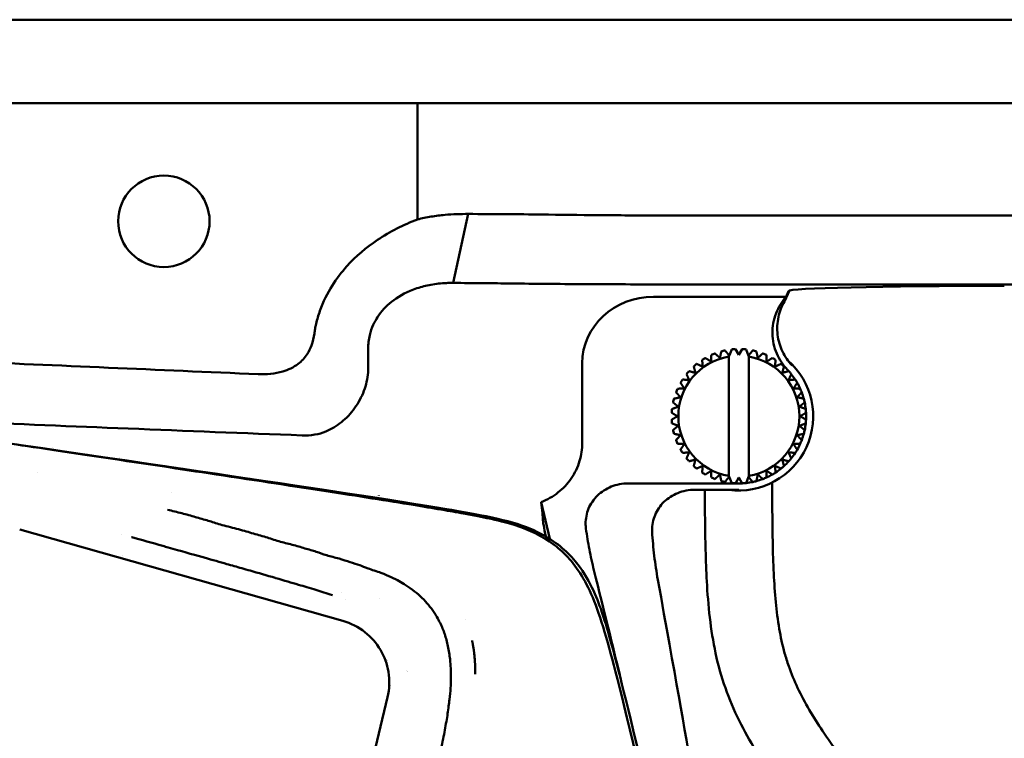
# Model space of a CAD drawing. Header units: millimetres. Extents: x 0 to 4878, y -120 to 1682.
# Tile 257 of 638: x 1406 to 1479, y 1392 to 1446. Entities that reach past the tile are written whole.
import ezdxf

# ---------------------------------------------------------------- set-up
doc = ezdxf.new("R2010")
doc.units = ezdxf.units.MM
doc.header["$LTSCALE"] = 2
doc.layers.add('Sichtbar (ISO)', color=7, linetype='Continuous', lineweight=50)

msp = doc.modelspace()

# ---------------------------------------------------------------- linework, layer by layer
at = {"layer": 'Sichtbar (ISO)'}
for p, q in [((1284.487, 1445.5136), (1519.487, 1445.5136)), ((1368.1354, 1439.3136), (1435.8386, 1439.3136)), ((1435.8386, 1439.3136), (1437.893, 1439.3136)), ((1435.8386, 1430.6547), (1435.8386, 1439.3136)), ((1437.893, 1439.3136), (1445.0738, 1439.3136)), ((1453.7916, 1439.3136), (1445.0738, 1439.3136)), ((1499.0942, 1439.3136), (1453.7916, 1439.3136)), ((1438.5002, 1425.9284), (1439.6165, 1431.0595)), ((1576.987, 1430.9538), (1453.7916, 1430.9538)), ((1539.9551, 1425.823), (1453.7916, 1425.823)), ((1463.5116, 1425.368), (1463.124, 1424.5529)), ((1463.2569, 1424.9064), (1463.4151, 1425.3274)), ((1453.3925, 1424.9064), (1463.2568, 1424.9064)), ((1432.1789, 1421.0433), (1432.1789, 1419.5404)), ((1459.0236, 1420.5182), (1459.2028, 1420.985)), ((1459.2028, 1420.985), (1459.2027, 1420.985)), ((1459.487, 1421.0074), (1459.737, 1420.5743)), ((1459.737, 1420.5743), (1459.987, 1421.0074)), ((1459.987, 1421.0074), (1459.987, 1421.0074)), ((1460.2713, 1420.985), (1460.4505, 1420.5182)), ((1460.7652, 1420.9068), (1460.7651, 1420.9068)), ((1457.0041, 1420.2006), (1457.004, 1420.2006)), ((1457.6927, 1420.5766), (1457.6926, 1420.5766)), ((1458.4317, 1420.8402), (1458.4316, 1420.8402)), ((1458.9871, 1420.5633), (1459.0236, 1420.5182)), ((1458.9871, 1411.5765), (1458.9871, 1420.4507)), ((1460.4505, 1420.5182), (1460.487, 1420.5633)), ((1460.487, 1420.5633), (1460.487, 1411.4639)), ((1460.487, 1420.5633), (1460.4871, 1420.5633)), ((1460.4871, 1411.5765), (1460.4871, 1420.4507)), ((1461.518, 1420.6857), (1461.5179, 1420.6857)), ((1462.2269, 1420.3496), (1462.2269, 1420.3496)), ((1448.0908, 1414.0252), (1448.0908, 1419.9513)), ((1456.3827, 1419.7215), (1456.3827, 1419.7215)), ((1462.8746, 1419.9067), (1462.8745, 1419.9067)), ((1455.844, 1419.1511), (1455.8439, 1419.1511)), ((1463.4449, 1419.3679), (1463.4449, 1419.3679)), ((1463.924, 1418.7466), (1463.924, 1418.7466)), ((1455.4011, 1418.5035), (1455.401, 1418.5035)), ((1454.9104, 1417.319), (1454.9105, 1417.319)), ((1455.065, 1417.7945), (1455.0649, 1417.7945)), ((1455.3995, 1417.423), (1455.3995, 1417.423)), ((1454.7656, 1416.5479), (1454.7657, 1416.5479)), ((1454.8439, 1417.0417), (1454.8438, 1417.0417)), ((1455.2324, 1416.7271), (1455.2325, 1416.7271)), ((1454.7433, 1416.2636), (1454.7432, 1416.2636)), ((1454.7432, 1415.7636), (1454.7433, 1415.7636)), ((1455.1763, 1416.0136), (1455.1763, 1416.0136)), ((1454.7657, 1415.4793), (1454.7656, 1415.4793)), ((1455.2324, 1415.3002), (1455.2325, 1415.3002)), ((1454.8438, 1414.9855), (1454.8439, 1414.9855)), ((1454.9105, 1414.7082), (1454.9104, 1414.7082)), ((1455.3995, 1414.6043), (1455.3995, 1414.6043)), ((1408.712, 1413.7008), (1408.712, 1413.7015)), ((1455.0649, 1414.2327), (1455.065, 1414.2327)), ((1413.712, 1412.9659), (1413.712, 1412.9647)), ((1455.401, 1413.5237), (1455.4011, 1413.5237)), ((1455.8439, 1412.8761), (1455.844, 1412.8761)), ((1456.3827, 1412.3057), (1456.3827, 1412.3057)), ((1462.8745, 1412.1205), (1462.8746, 1412.1205)), ((1463.4449, 1412.6593), (1463.4449, 1412.6593)), ((1407.5951, 1411.8004), (1407.5951, 1411.8004)), ((1457.004, 1411.8266), (1457.0041, 1411.8266)), ((1457.6926, 1411.4507), (1457.6927, 1411.4506)), ((1459.0236, 1411.509), (1458.9871, 1411.4639)), ((1459.2028, 1411.0422), (1459.0236, 1411.509)), ((1459.737, 1411.4529), (1459.487, 1411.0199)), ((1459.987, 1411.0199), (1459.737, 1411.4529)), ((1460.4505, 1411.509), (1460.2713, 1411.0422)), ((1460.487, 1411.4639), (1460.4505, 1411.509)), ((1460.487, 1411.4639), (1460.4871, 1411.4639)), ((1462.2269, 1411.6776), (1462.2269, 1411.6776)), ((1459.737, 1411.0136), (1451.4927, 1411.0136)), ((1458.4316, 1411.187), (1458.4317, 1411.187)), ((1459.2027, 1411.0422), (1459.2028, 1411.0422)), ((1459.987, 1411.0199), (1459.987, 1411.0199)), ((1460.7651, 1411.1205), (1460.7652, 1411.1204)), ((1461.5179, 1411.3415), (1461.518, 1411.3415)), ((1462.212, 1411.0753), (1462.212, 1410.4448)), ((1417.5359, 1410.3106), (1417.5359, 1410.3106)), ((1432.962, 1410.1284), (1432.962, 1410.1294)), ((1459.737, 1410.5422), (1456.4482, 1410.5422)), ((1457.212, 1410.4448), (1457.212, 1410.5422)), ((1437.962, 1409.3914), (1437.962, 1409.391)), ((1445.6765, 1406.8877), (1445.0372, 1409.6135)), ((1406.2689, 1407.5877), (1430.2871, 1400.7939)), ((1413.8677, 1407.2211), (1413.8677, 1407.2211)), ((1413.9294, 1405.6268), (1413.9302, 1405.6268)), ((1427.4531, 1403.3422), (1427.453, 1403.3422)), ((1430.1763, 1402.919), (1430.1762, 1402.919)), ((1430.473, 1402.3824), (1430.4732, 1402.3823)), ((1432.9853, 1402.4741), (1432.9853, 1402.4741)), ((1439.432, 1400.9019), (1439.4321, 1400.9018)), ((1433.6233, 1395.1143), (1422.1366, 1347.2675))]:
    msp.add_line(p, q, dxfattribs=at)
msp.add_circle((1416.987, 1430.5136), 3.4, dxfattribs=at)
for centre, radius, start, end in [((1459.737, 1416.0136), 5, 101.865977, 105.134014), ((1459.737, 1416.0136), 5, 92.865984, 96.134016), ((1459.737, 1416.0136), 5, 83.865984, 87.134016), ((1459.737, 1416.0136), 5, 74.865978, 78.134012), ((1459.7371, 1416.0136), 4.5, 99.594068, 260.405932), ((1459.737, 1416.0136), 5, 119.865978, 123.134014), ((1459.737, 1416.0136), 5, 110.865978, 114.134014), ((1459.737, 1416.0136), 5.5238, 262.102605, 48.778021), ((1459.7371, 1416.0136), 4.5, 279.594068, 80.405932), ((1459.737, 1416.0136), 5, 65.865978, 69.134014), ((1459.737, 1416.0136), 5, 56.865978, 60.134014), ((1459.737, 1416.0136), 5, 128.865978, 132.134014), ((1459.737, 1416.0136), 5, 47.865978, 51.134014), ((1459.737, 1416.0136), 5, 42.134033, 43.770263), ((1459.737, 1416.0136), 5, 146.865978, 150.134014), ((1459.737, 1416.0136), 5, 137.865978, 141.134014), ((1459.737, 1416.0136), 5, 38.865978, 42.134014), ((1459.737, 1416.0136), 5, 33.134031, 38.865258), ((1459.737, 1416.0136), 5, 29.865978, 33.134014), ((1459.737, 1416.0136), 5, 155.865978, 159.134014), ((1459.737, 1416.0136), 5, 24.134028, 29.865309), ((1459.737, 1416.0136), 5, 20.865978, 24.134014), ((1459.737, 1416.0136), 5, 164.865978, 168.134014), ((1459.737, 1416.0136), 5, 15.134129, 20.865377), ((1459.737, 1416.0136), 5, 11.865978, 15.134014), ((1459.737, 1416.0136), 5, 173.865978, 177.134014), ((1459.737, 1416.0136), 5, 6.134247, 11.86546), ((1459.737, 1416.0136), 5, 2.865978, 6.134014), ((1459.737, 1416.0136), 5, 182.865978, 186.134014), ((1459.737, 1416.0136), 5, 353.865978, 357.134014), ((1459.737, 1416.0136), 5, 357.13436, 2.865555), ((1459.737, 1416.0136), 5, 348.134464, 353.865661), ((1459.737, 1416.0136), 5, 191.865978, 195.134014), ((1459.737, 1416.0136), 5, 339.134557, 344.865775), ((1459.737, 1416.0136), 5, 344.865978, 348.134014), ((1459.737, 1416.0136), 5, 200.865978, 204.134014), ((1459.737, 1416.0136), 5, 330.134637, 335.865895), ((1459.737, 1416.0136), 5, 335.865978, 339.134014), ((1459.737, 1416.0136), 5, 209.865978, 213.134014), ((1459.737, 1416.0136), 5, 218.865978, 222.134014), ((1459.737, 1416.0136), 5, 317.865978, 321.134014), ((1459.737, 1416.0136), 5, 321.134702, 326.865974), ((1459.737, 1416.0136), 5, 326.865978, 330.134014), ((1459.737, 1416.0136), 5, 227.865978, 231.134014), ((1459.737, 1416.0136), 5, 303.134779, 308.86597), ((1459.737, 1416.0136), 5, 308.865978, 312.134014), ((1459.737, 1416.0136), 5, 312.13475, 317.865972), ((1459.737, 1416.0136), 5, 236.865978, 240.134014), ((1459.737, 1416.0136), 5, 245.865978, 249.134014), ((1459.737, 1416.0136), 5, 290.865978, 294.134014), ((1459.737, 1416.0136), 5, 294.13479, 299.865968), ((1459.737, 1416.0136), 5, 299.865978, 303.134014), ((1459.737, 1416.0136), 5, 254.865978, 258.134012), ((1459.737, 1416.0136), 5, 263.865984, 267.134016), ((1459.737, 1416.0136), 5, 270.000153, 272.865967), ((1459.737, 1416.0136), 5, 272.865984, 276.134016), ((1459.737, 1416.0136), 5, 276.134565, 281.865967), ((1459.737, 1416.0136), 5, 281.865977, 285.134014), ((1459.737, 1416.0136), 5, 285.134782, 290.865967), ((1436.987, 1393.5136), 5.5, 127.894871, 127.895506), ((1436.987, 1393.5136), 5.5, 55.629534, 55.636411), ((1436.987, 1393.5136), 4, 118.418757, 118.418952), ((1436.987, 1393.5136), 4, 141.645518, 141.64674), ((1436.987, 1393.5136), 1.5, 38.466185, 38.466925), ((1436.987, 1393.5136), 1.5, 302.72647, 302.729202)]:
    msp.add_arc(centre, radius, start, end, dxfattribs=at)
for centre, major_axis, ratio, start_param, end_param in [((1481.1156, 1425.2837), (17.7012, -0.0399), 0.0241342, 1.663836, 3.1325842), ((1453.4425, 1419.9047), (-5.3407, 0.3665), 0.9340048, 4.7857237, 6.3472063), ((1461.7517, 1422.1226), (-2.3496, -2.9004), 0.0003733, 5.145238, 5.2802775), ((1457.7223, 1409.9047), (-2.3497, -2.9004), 0.0003753, 2.003647, 2.1386864)]:
    msp.add_ellipse(centre, major_axis=major_axis, ratio=ratio, start_param=start_param, end_param=end_param, dxfattribs=at)
for points, knots in [([(1435.8386, 1430.6547), (1434.7984, 1430.256), (1433.7995, 1429.7487), (1432.04, 1428.5696), (1431.2675, 1427.9186), (1429.8461, 1426.3367), (1429.0758, 1425.2367), (1428.4783, 1423.5334), (1428.3845, 1423.209), (1428.3061, 1422.8816)], [-1.3827637, -1.3827637, -1.3827637, -1.3827637, -0.941236, -0.941236, -0.5413775, -0.5413775, -0.1009804, -0.1009804, 0, 0, 0, 0]), ([(1437.893, 1430.9953), (1437.5479, 1430.9636), (1437.2038, 1430.9195), (1436.5182, 1430.8062), (1436.1771, 1430.7369), (1435.8386, 1430.6547)], [-0.210299, -0.210299, -0.210299, -0.210299, -0.1052037, -0.1052037, -0.00000098, -0.00000098, -0.00000098, -0.00000098]), ([(1439.6165, 1431.0598), (1439.3312, 1431.0612), (1439.0449, 1431.0566), (1438.4699, 1431.0351), (1438.1817, 1431.0181), (1437.893, 1430.9953)], [-0.17559462, -0.17559462, -0.17559462, -0.17559462, -0.08788329, -0.08788329, -0.00002889, -0.00002889, -0.00002889, -0.00002889]), ([(1445.0738, 1431.0195), (1444.2048, 1431.0303), (1443.3122, 1431.0386), (1441.4886, 1431.0518), (1440.5591, 1431.0567), (1439.6165, 1431.0598)], [-0.57939503, -0.57939503, -0.57939503, -0.57939503, -0.28972812, -0.28972812, -0.00003861, -0.00003861, -0.00003861, -0.00003861]), ([(1453.7916, 1430.9531), (1452.2866, 1430.9533), (1450.7865, 1430.9572), (1447.8525, 1430.9793), (1446.4282, 1430.9975), (1445.0738, 1431.0195)], [0.00005633, 0.00005633, 0.00005633, 0.00005633, 0.45154555, 0.45154555, 0.90307955, 0.90307955, 0.90307955, 0.90307955]), ([(1432.291, 1422.0371), (1432.4294, 1422.6203), (1432.6667, 1423.066), (1433.1503, 1423.8162), (1433.5075, 1424.1989), (1434.344, 1424.8711), (1434.8883, 1425.1962), (1435.8884, 1425.5726), (1436.2272, 1425.6703), (1436.9415, 1425.8255), (1437.3189, 1425.8781), (1437.6931, 1425.906)], [0.0000157, 0.0000157, 0.0000157, 0.0000157, 0.1800857, 0.1800857, 0.4422013, 0.4422013, 0.726216, 0.726216, 0.867612, 0.867612, 1.0238036, 1.0238036, 1.0238036, 1.0238036]), ([(1437.6931, 1425.906), (1437.8303, 1425.9162), (1437.9663, 1425.9229), (1438.2353, 1425.93), (1438.3687, 1425.9305), (1438.5002, 1425.9284)], [0.000012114, 0.000012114, 0.000012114, 0.000012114, 0.046730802, 0.046730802, 0.09345144, 0.09345144, 0.09345144, 0.09345144]), ([(1438.5002, 1425.9284), (1439.2488, 1425.9239), (1439.9874, 1425.9184), (1441.4358, 1425.9052), (1442.1456, 1425.8975), (1442.8367, 1425.8888)], [0.00007442, 0.00007442, 0.00007442, 0.00007442, 0.23013763, 0.23013763, 0.46023462, 0.46023462, 0.46023462, 0.46023462]), ([(1442.8367, 1425.8888), (1444.537, 1425.8672), (1446.331, 1425.8508), (1450.0136, 1425.8286), (1451.9024, 1425.823), (1453.7916, 1425.823)], [0.0000931, 0.0000931, 0.0000931, 0.0000931, 0.5668618, 0.5668618, 1.1336311, 1.1336311, 1.1336311, 1.1336311]), ([(1463.3476, 1419.4725), (1463.0129, 1419.8219), (1462.7444, 1420.2293), (1462.3541, 1421.1483), (1462.2463, 1421.6561), (1462.2289, 1422.6846), (1462.3195, 1423.1956), (1462.6785, 1424.128), (1462.9335, 1424.545), (1463.2569, 1424.9064)], [-0.59925765, -0.59925765, -0.59925765, -0.59925765, -0.45407474, -0.45407474, -0.29973813, -0.29973813, -0.14547511, -0.14547511, -0.0000201, -0.0000201, -0.0000201, -0.0000201]), ([(1463.124, 1424.5529), (1462.9171, 1424.194), (1462.7671, 1423.8052), (1462.5852, 1422.9654), (1462.5642, 1422.5179), (1462.6693, 1421.6424), (1462.792, 1421.2201), (1463.1625, 1420.4459), (1463.4034, 1420.0969), (1463.6943, 1419.792)], [-0.51531307, -0.51531307, -0.51531307, -0.51531307, -0.39103613, -0.39103613, -0.25755216, -0.25755216, -0.12649692, -0.12649692, -0.00006953, -0.00006953, -0.00006953, -0.00006953]), ([(1463.124, 1424.5529), (1463.1462, 1424.6118), (1463.1683, 1424.6708), (1463.2126, 1424.7886), (1463.2348, 1424.8476), (1463.2569, 1424.9064)], [-1.3504325, -1.3504325, -1.3504325, -1.3504325, -0.6752371, -0.6752371, -0.0000103, -0.0000103, -0.0000103, -0.0000103]), ([(1428.3061, 1422.8816), (1428.2761, 1422.7607), (1428.2528, 1422.6384), (1428.2121, 1422.3967), (1428.1944, 1422.2773), (1428.1787, 1422.1577)], [-0.073570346, -0.073570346, -0.073570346, -0.073570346, -0.036234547, -0.036234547, -0.00003175, -0.00003175, -0.00003175, -0.00003175]), ([(1428.1787, 1422.1577), (1428.1404, 1421.8597), (1428.0734, 1421.5657), (1427.884, 1421.0527), (1427.7746, 1420.8325), (1427.4563, 1420.3518), (1427.2329, 1420.1131), (1426.6321, 1419.6511), (1426.2448, 1419.466), (1425.2447, 1419.1633), (1424.6107, 1419.1114), (1423.9928, 1419.1391)], [0.00003178, 0.00003178, 0.00003178, 0.00003178, 0.09014245, 0.09014245, 0.16413653, 0.16413653, 0.26316453, 0.26316453, 0.39164762, 0.39164762, 0.57657765, 0.57657765, 0.57657765, 0.57657765]), ([(1432.291, 1422.0371), (1432.2525, 1421.874), (1432.2237, 1421.709), (1432.1863, 1421.3766), (1432.1777, 1421.2101), (1432.1789, 1421.0433)], [-0.10038211, -0.10038211, -0.10038211, -0.10038211, -0.05006351, -0.05006351, -0.00001358, -0.00001358, -0.00001358, -0.00001358]), ([(1423.9928, 1419.1391), (1420.2853, 1419.3022), (1416.5752, 1419.4636), (1409.1596, 1419.7863), (1405.4491, 1419.9479), (1401.7428, 1420.1147)], [-2.2270174, -2.2270174, -2.2270174, -2.2270174, -1.1137258, -1.1137258, -0.0002536, -0.0002536, -0.0002536, -0.0002536]), ([(1432.1789, 1419.5404), (1432.179, 1419.4939), (1432.1781, 1419.4474), (1432.1743, 1419.3546), (1432.1716, 1419.3082), (1432.1678, 1419.2619)], [0.000003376, 0.000003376, 0.000003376, 0.000003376, 0.013951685, 0.013951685, 0.027900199, 0.027900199, 0.027900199, 0.027900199]), ([(1432.1678, 1419.2619), (1432.1304, 1418.7986), (1432.0255, 1418.3422), (1431.6898, 1417.4416), (1431.4541, 1417.0051), (1430.8831, 1416.2169), (1430.5527, 1415.869), (1429.8287, 1415.2871), (1429.4412, 1415.054), (1429.0331, 1414.8824)], [0.00000141, 0.00000141, 0.00000141, 0.00000141, 0.13965787, 0.13965787, 0.28721895, 0.28721895, 0.43261255, 0.43261255, 0.57438644, 0.57438644, 0.57438644, 0.57438644]), ([(1401.9735, 1415.6049), (1406.0901, 1415.4329), (1410.2088, 1415.2635), (1418.6409, 1414.9234), (1422.9525, 1414.7531), (1427.2652, 1414.5863)], [-2.5321225, -2.5321225, -2.5321225, -2.5321225, -1.2949971, -1.2949971, -0.000001, -0.000001, -0.000001, -0.000001]), ([(1429.0331, 1414.8824), (1428.7749, 1414.773), (1428.4982, 1414.6935), (1427.8994, 1414.5915), (1427.5834, 1414.5739), (1427.2652, 1414.5863)], [-0.18596573, -0.18596573, -0.18596573, -0.18596573, -0.0955391, -0.0955391, -0.00000101, -0.00000101, -0.00000101, -0.00000101]), ([(1404.8867, 1414.0888), (1422.8535, 1411.4561), (1433.805, 1409.8421), (1442.0346, 1408.3974), (1443.5023, 1408.0646), (1446.088, 1406.7004), (1446.8971, 1406.0446), (1448.5971, 1403.9812), (1449.1794, 1402.5295), (1450.3133, 1399.2573), (1451.346, 1395.148), (1457.0376, 1370.6014), (1459.4541, 1360.082), (1461.4672, 1351.2328)], [0.000001, 0.000001, 0.000001, 0.000001, 5.4475866, 5.4475866, 8.8584414, 8.8584414, 11.0839934, 11.0839934, 14.4444599, 14.4444599, 21.911222, 21.911222, 25.8933522, 25.8933522, 25.8933522, 25.8933522]), ([(1461.2973, 1350.977), (1460.8334, 1353.0155), (1460.3551, 1355.1085), (1458.5176, 1363.1382), (1457.0398, 1369.551), (1454.8789, 1378.8646), (1453.9663, 1382.7839), (1451.1563, 1394.7428), (1450.5507, 1397.1762), (1449.3451, 1401.4296), (1448.854, 1402.7789), (1447.5259, 1405.0571), (1446.807, 1405.8328), (1445.0689, 1407.1487), (1444.0434, 1407.5823), (1442.5784, 1408.0919), (1441.5498, 1408.3645), (1438.5803, 1408.8987), (1437.8938, 1409.0169), (1436.9506, 1409.1789), (1436.2924, 1409.2904), (1431.818, 1410.0211), (1426.5823, 1410.8225), (1415.3806, 1412.5118), (1408.6104, 1413.524), (1404.9451, 1414.0717)], [1.9496382, 1.9496382, 1.9496382, 1.9496382, 2.3191077, 2.3191077, 3.3683787, 3.3683787, 3.9601124, 3.9601124, 5.2581, 5.2581, 6.7495942, 6.7495942, 8.163472, 8.163472, 9.8795998, 9.8795998, 11.5951622, 11.5951622, 11.944986, 11.944986, 12.684735, 12.684735, 16.4201746, 16.4201746, 19.3278707, 19.3278707, 19.3278707, 19.3278707]), ([(1448.0908, 1414.0252), (1448.0906, 1413.5728), (1448.0258, 1413.1237), (1447.7568, 1412.2212), (1447.544, 1411.7785), (1446.9945, 1410.9826), (1446.6652, 1410.6339), (1445.9098, 1410.0372), (1445.4872, 1409.7946), (1445.0372, 1409.6135)], [-0.57173195, -0.57173195, -0.57173195, -0.57173195, -0.43591664, -0.43591664, -0.28895881, -0.28895881, -0.14553619, -0.14553619, -0.00002775, -0.00002775, -0.00002775, -0.00002775]), ([(1448.3684, 1407.6591), (1448.3534, 1407.7799), (1448.3433, 1407.8989), (1448.3419, 1408.0121), (1448.3374, 1408.3751), (1448.4208, 1408.8028), (1448.7039, 1409.4814), (1448.9567, 1409.8495), (1449.4995, 1410.3791), (1449.8893, 1410.6299), (1450.6194, 1410.9238), (1451.0919, 1411.0136), (1451.4927, 1411.0136)], [1.80020341, 1.80020341, 1.80020341, 1.80020341, 1.8341413, 1.8341413, 1.8341413, 1.94307674, 1.94307674, 2.05471413, 2.05471413, 2.17059101, 2.17059101, 2.29082265, 2.29082265, 2.29082265, 2.29082265]), ([(1456.4482, 1410.5422), (1456.0452, 1410.5422), (1455.5701, 1410.4522), (1454.8366, 1410.1576), (1454.4453, 1409.9065), (1453.9009, 1409.3765), (1453.6475, 1409.0085), (1453.3641, 1408.3303), (1453.2808, 1407.9033), (1453.2854, 1407.5407), (1453.286, 1407.4997), (1453.2876, 1407.4579), (1453.2898, 1407.4156)], [1.38055905, 1.38055905, 1.38055905, 1.38055905, 1.50144955, 1.50144955, 1.61769127, 1.61769127, 1.72939056, 1.72939056, 1.83817592, 1.83817592, 1.83817592, 1.85046623, 1.85046623, 1.85046623, 1.85046623]), ([(1480.712, 1355.0136), (1480.7063, 1355.9048), (1480.7003, 1356.796), (1480.6848, 1357.6871), (1480.6776, 1358.0978), (1480.6684, 1358.5085), (1480.655, 1358.919), (1480.6396, 1359.3885), (1480.6187, 1359.8578), (1480.5883, 1360.3266), (1480.5485, 1360.9415), (1480.4924, 1361.5556), (1480.4054, 1362.1658), (1480.3305, 1362.6911), (1480.2327, 1363.2134), (1480.0991, 1363.7268), (1479.9735, 1364.2094), (1479.8163, 1364.6841), (1479.6296, 1365.1467), (1479.427, 1365.6485), (1479.1897, 1366.1361), (1478.9327, 1366.6127), (1478.6314, 1367.1717), (1478.303, 1367.7157), (1477.9594, 1368.2498), (1477.3552, 1369.1893), (1476.7042, 1370.0981), (1476.0425, 1370.9986), (1475.1294, 1372.2412), (1474.1958, 1373.4681), (1473.2606, 1374.694), (1471.9531, 1376.4078), (1470.6425, 1378.1196), (1469.3325, 1379.8318), (1468.027, 1381.5381), (1466.7221, 1383.2447), (1465.4207, 1384.9541), (1464.5786, 1386.0602), (1463.7381, 1387.1675), (1462.9239, 1388.2943), (1462.3172, 1389.134), (1461.7252, 1389.9845), (1461.1736, 1390.8609), (1460.718, 1391.5848), (1460.2899, 1392.3263), (1459.901, 1393.0879), (1459.5035, 1393.8665), (1459.147, 1394.6661), (1458.8446, 1395.4857), (1458.5355, 1396.3232), (1458.2828, 1397.1815), (1458.0819, 1398.0512), (1457.8803, 1398.9233), (1457.7307, 1399.8068), (1457.6178, 1400.6947), (1457.5026, 1401.6004), (1457.4256, 1402.5106), (1457.371, 1403.422), (1457.3241, 1404.2061), (1457.2939, 1404.9911), (1457.2713, 1405.7763), (1457.2266, 1407.332), (1457.212, 1408.8885), (1457.212, 1410.4448)], [0, 0, 0, 0, 0.0429756, 0.0429756, 0.0429756, 0.0627808, 0.0627808, 0.0627808, 0.0854317, 0.0854317, 0.0854317, 0.1151469, 0.1151469, 0.1151469, 0.1407264, 0.1407264, 0.1407264, 0.1647683, 0.1647683, 0.1647683, 0.190854, 0.190854, 0.190854, 0.2214431, 0.2214431, 0.2214431, 0.275248, 0.275248, 0.275248, 0.3494912, 0.3494912, 0.3494912, 0.4532903, 0.4532903, 0.4532903, 0.556737, 0.556737, 0.556737, 0.6236731, 0.6236731, 0.6236731, 0.6735552, 0.6735552, 0.6735552, 0.7147558, 0.7147558, 0.7147558, 0.7568699, 0.7568699, 0.7568699, 0.799901, 0.799901, 0.799901, 0.8430547, 0.8430547, 0.8430547, 0.8870771, 0.8870771, 0.8870771, 0.924954, 0.924954, 0.924954, 1, 1, 1, 1]), ([(1462.212, 1410.4448), (1462.2201, 1409.1834), (1462.2276, 1407.9219), (1462.2532, 1406.6608), (1462.2691, 1405.8791), (1462.2919, 1405.0975), (1462.3299, 1404.3165), (1462.3646, 1403.6031), (1462.4121, 1402.8902), (1462.4813, 1402.1793), (1462.5455, 1401.5189), (1462.6286, 1400.8602), (1462.7409, 1400.2061), (1462.8453, 1399.5976), (1462.9751, 1398.993), (1463.1393, 1398.3979), (1463.2301, 1398.0689), (1463.3315, 1397.7428), (1463.4436, 1397.4203), (1463.6345, 1396.8716), (1463.8566, 1396.3334), (1464.1045, 1395.8079), (1464.6314, 1394.6905), (1465.2745, 1393.6305), (1465.9639, 1392.6043), (1466.3528, 1392.0252), (1466.7565, 1391.4569), (1467.1674, 1390.8932), (1467.4301, 1390.5329), (1467.6957, 1390.1745), (1467.9627, 1389.8173), (1468.3187, 1389.3412), (1468.6772, 1388.8674), (1469.0362, 1388.3939), (1470.1433, 1386.9338), (1471.2554, 1385.4768), (1472.3693, 1384.0213), (1474.5195, 1381.2117), (1476.6765, 1378.4077), (1478.8087, 1375.5847), (1479.3196, 1374.9083), (1479.829, 1374.2308), (1480.3287, 1373.5461), (1480.7642, 1372.9493), (1481.1922, 1372.3469), (1481.6069, 1371.7358), (1481.9958, 1371.1627), (1482.373, 1370.582), (1482.7298, 1369.9883), (1483.381, 1368.9051), (1483.9647, 1367.7789), (1484.4104, 1366.5975), (1484.6456, 1365.9742), (1484.8424, 1365.3355), (1485.0006, 1364.6884), (1485.2957, 1363.4819), (1485.4568, 1362.2463), (1485.5505, 1361.0077), (1485.6019, 1360.3292), (1485.633, 1359.6498), (1485.6557, 1358.97), (1485.6997, 1357.652), (1485.712, 1356.3325), (1485.712, 1355.0136)], [0, 0, 0, 0, 0.0608257, 0.0608257, 0.0608257, 0.0985275, 0.0985275, 0.0985275, 0.1329671, 0.1329671, 0.1329671, 0.1649618, 0.1649618, 0.1649618, 0.1947283, 0.1947283, 0.1947283, 0.2111858, 0.2111858, 0.2111858, 0.2391865, 0.2391865, 0.2391865, 0.2987194, 0.2987194, 0.2987194, 0.3323121, 0.3323121, 0.3323121, 0.3537806, 0.3537806, 0.3537806, 0.3823973, 0.3823973, 0.3823973, 0.4706436, 0.4706436, 0.4706436, 0.6409893, 0.6409893, 0.6409893, 0.6818033, 0.6818033, 0.6818033, 0.7173771, 0.7173771, 0.7173771, 0.750735, 0.750735, 0.750735, 0.8116004, 0.8116004, 0.8116004, 0.8437163, 0.8437163, 0.8437163, 0.9035957, 0.9035957, 0.9035957, 0.9364005, 0.9364005, 0.9364005, 1, 1, 1, 1]), ([(1445.1603, 1408.3364), (1445.1604, 1408.4598), (1445.1499, 1408.6293), (1445.1094, 1409.0522), (1445.0783, 1409.3127), (1445.0372, 1409.6135)], [0.00000198, 0.00000198, 0.00000198, 0.00000198, 0.32675717, 0.32675717, 0.66732416, 0.66732416, 0.66732416, 0.66732416]), ([(1421.1965, 1407.9508), (1421.1962, 1407.9509), (1420.8429, 1408.0511), (1420.3236, 1408.2469), (1419.3241, 1408.5054), (1418.344, 1408.8069), (1417.6119, 1408.965), (1417.2686, 1409.0619)], [0.918912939, 0.918912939, 0.918912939, 0.918912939, 0.918918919, 0.925675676, 0.932432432, 0.939189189, 0.945938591, 0.945938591, 0.945938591, 0.945938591]), ([(1425.5249, 1406.716), (1425.1947, 1406.8112), (1424.5837, 1407.0346), (1423.5146, 1407.3163), (1422.4409, 1407.6463), (1421.5491, 1407.8508), (1421.1965, 1407.9508)], [0.891891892, 0.891891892, 0.891891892, 0.891891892, 0.898648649, 0.905405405, 0.912162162, 0.918912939, 0.918912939, 0.918912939, 0.918912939]), ([(1445.1603, 1408.3363), (1445.1602, 1408.2731), (1445.1825, 1408.1162), (1445.2637, 1407.6625), (1445.3171, 1407.3888), (1445.3836, 1407.0644)], [0.00001895, 0.00001895, 0.00001895, 0.00001895, 0.16738923, 0.16738923, 0.3138249, 0.3138249, 0.3138249, 0.3138249]), ([(1414.5775, 1407.0217), (1414.5834, 1407.0201), (1414.5893, 1407.0184), (1414.5952, 1407.0167), (1415.291, 1406.8208), (1416.1077, 1406.5895), (1416.9044, 1406.3646), (1417.0418, 1406.3258), (1417.1786, 1406.2872), (1417.3143, 1406.249), (1418.2374, 1405.9889), (1419.1032, 1405.7466), (1419.8187, 1405.5442), (1419.8189, 1405.5442), (1419.8191, 1405.5442), (1419.8192, 1405.5441)], [0.076784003, 0.076784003, 0.076784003, 0.076784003, 0.076923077, 0.076923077, 0.076923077, 0.093326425, 0.093326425, 0.093326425, 0.096153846, 0.096153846, 0.096153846, 0.115384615, 0.115384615, 0.115384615, 0.115388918, 0.115388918, 0.115388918, 0.115388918]), ([(1448.3684, 1407.6591), (1448.4404, 1407.1379), (1448.5262, 1406.6187), (1448.725, 1405.5853), (1448.8379, 1405.0713), (1448.9639, 1404.5605)], [0.00000306, 0.00000306, 0.00000306, 0.00000306, 0.15784749, 0.15784749, 0.31569527, 0.31569527, 0.31569527, 0.31569527]), ([(1453.7137, 1403.8486), (1453.6072, 1404.4382), (1453.5184, 1405.0308), (1453.3769, 1406.2206), (1453.3242, 1406.8175), (1453.2898, 1407.4156)], [0.00000151, 0.00000151, 0.00000151, 0.00000151, 0.17972909, 0.17972909, 0.35945951, 0.35945951, 0.35945951, 0.35945951]), ([(1429.0952, 1405.6686), (1429.093, 1405.6692), (1428.8059, 1405.7559), (1428.3484, 1405.9388), (1427.4675, 1406.176), (1426.5645, 1406.4634), (1425.855, 1406.6207), (1425.5249, 1406.716)], [0.86481406, 0.86481406, 0.86481406, 0.86481406, 0.864864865, 0.871621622, 0.878378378, 0.885135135, 0.891891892, 0.891891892, 0.891891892, 0.891891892]), ([(1419.8192, 1405.5441), (1419.8758, 1405.5281), (1419.9314, 1405.5124), (1419.9861, 1405.4969), (1420.6235, 1405.3163), (1421.1444, 1405.1669), (1421.666, 1405.0187), (1422.0326, 1404.9145), (1422.3995, 1404.8109), (1422.7761, 1404.704), (1422.9815, 1404.6456), (1423.1898, 1404.5863), (1423.4022, 1404.5255), (1424.004, 1404.353), (1424.6399, 1404.168), (1425.2619, 1403.9873), (1425.2773, 1403.9829), (1425.2928, 1403.9784), (1425.3082, 1403.9739), (1425.9141, 1403.798), (1426.5046, 1403.6267), (1426.9955, 1403.481), (1427.2178, 1403.415), (1427.4193, 1403.3544), (1427.6094, 1403.2969), (1427.85, 1403.224), (1428.0723, 1403.156), (1428.2931, 1403.0885), (1428.6884, 1402.9675), (1429.0799, 1402.8478), (1429.5182, 1402.7062), (1429.5228, 1402.7048), (1429.5273, 1402.7033), (1429.5319, 1402.7018)], [0.11538892, 0.11538892, 0.11538892, 0.11538892, 0.11690934, 0.11690934, 0.11690934, 0.13461538, 0.13461538, 0.13461538, 0.1470586, 0.1470586, 0.1470586, 0.15384615, 0.15384615, 0.15384615, 0.17307692, 0.17307692, 0.17307692, 0.17355446, 0.17355446, 0.17355446, 0.19230769, 0.19230769, 0.19230769, 0.2007954, 0.2007954, 0.2007954, 0.21153846, 0.21153846, 0.21153846, 0.23076923, 0.23076923, 0.23076923, 0.23096863, 0.23096863, 0.23096863, 0.23096863]), ([(1437.2857, 1401.083), (1437.2168, 1401.2011), (1436.995, 1401.5593), (1436.6832, 1401.9699), (1436.183, 1402.5113), (1435.6544, 1402.9872), (1434.9499, 1403.4533), (1434.522, 1403.7338), (1433.888, 1404.0418), (1433.205, 1404.3534), (1432.0562, 1404.7118), (1431.5984, 1404.925), (1430.8273, 1405.1573), (1430.0576, 1405.4215), (1429.3784, 1405.5832), (1429.0952, 1405.6686)], [0.780712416, 0.780712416, 0.780712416, 0.780712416, 0.783783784, 0.790540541, 0.797297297, 0.804054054, 0.810810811, 0.817567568, 0.824324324, 0.831081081, 0.837837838, 0.844594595, 0.851351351, 0.858108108, 0.86481406, 0.86481406, 0.86481406, 0.86481406]), ([(1462.7355, 1351.5), (1461.7682, 1357.1435), (1460.5148, 1364.4574), (1456.4461, 1388.3768), (1456.2974, 1389.5781), (1453.7137, 1403.8486)], [-7.2789112, -7.2789112, -7.2789112, -7.2789112, -4.3507583, -4.3507583, -0.0000015, -0.0000015, -0.0000015, -0.0000015]), ([(1430.287, 1400.7937), (1430.8854, 1400.6249), (1431.4476, 1400.331), (1432.3979, 1399.5847), (1432.7969, 1399.1374), (1433.3944, 1398.1292), (1433.5916, 1397.5691), (1433.7883, 1396.3729), (1433.7706, 1395.7275), (1433.6234, 1395.1144)], [0.00001508, 0.00001508, 0.00001508, 0.00001508, 0.18677522, 0.18677522, 0.36468584, 0.36468584, 0.5427359, 0.5427359, 0.73596812, 0.73596812, 0.73596812, 0.73596812]), ([(1437.2151, 1389.5193), (1437.2186, 1389.5353), (1437.3214, 1390.0024), (1437.6271, 1391.3501), (1437.883, 1392.6888), (1438.1005, 1393.9171), (1438.2269, 1394.9867), (1438.3113, 1395.7901), (1438.3372, 1396.5494), (1438.3204, 1397.2891), (1438.2812, 1397.8628), (1438.1261, 1398.9409), (1437.8796, 1399.8106), (1437.6004, 1400.5147), (1437.3683, 1400.9413), (1437.2857, 1401.083)], [0.702459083, 0.702459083, 0.702459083, 0.702459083, 0.702702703, 0.709459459, 0.716216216, 0.722972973, 0.72972973, 0.736486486, 0.743243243, 0.75, 0.756756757, 0.763513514, 0.77027027, 0.777027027, 0.780712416, 0.780712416, 0.780712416, 0.780712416]), ([(1440.1201, 1396.8177), (1440.1223, 1396.8588), (1440.1242, 1396.8999), (1440.1256, 1396.9409), (1440.1271, 1396.9824), (1440.1282, 1397.0239), (1440.129, 1397.0653), (1440.1298, 1397.1072), (1440.1302, 1397.1491), (1440.1304, 1397.191), (1440.1305, 1397.2333), (1440.1303, 1397.2758), (1440.1298, 1397.3179), (1440.1293, 1397.3604), (1440.1285, 1397.4026), (1440.1273, 1397.4462), (1440.1261, 1397.4901), (1440.1245, 1397.5354), (1440.1227, 1397.5794), (1440.1218, 1397.6016), (1440.1208, 1397.6236), (1440.1198, 1397.6455), (1440.1187, 1397.6671), (1440.1176, 1397.6885), (1440.1165, 1397.71), (1440.1141, 1397.7539), (1440.1114, 1397.7979), (1440.1084, 1397.8417), (1440.1054, 1397.8862), (1440.1022, 1397.9304), (1440.0986, 1397.9743), (1440.095, 1398.019), (1440.0912, 1398.0635), (1440.0871, 1398.1076), (1440.0829, 1398.1527), (1440.0784, 1398.1974), (1440.0737, 1398.2417), (1440.0689, 1398.2871), (1440.0638, 1398.3321), (1440.0586, 1398.3764), (1440.056, 1398.3982), (1440.0533, 1398.4199), (1440.0506, 1398.4414), (1440.0477, 1398.465), (1440.0446, 1398.4885), (1440.0416, 1398.5118), (1440.0355, 1398.5578), (1440.0292, 1398.6031), (1440.0227, 1398.6477), (1440.016, 1398.6939), (1440.0091, 1398.7393), (1440.002, 1398.7841), (1439.9947, 1398.8304), (1439.9871, 1398.876), (1439.9794, 1398.9209), (1439.9714, 1398.9673), (1439.9633, 1399.013), (1439.9549, 1399.0581), (1439.95, 1399.0846), (1439.945, 1399.1109), (1439.9399, 1399.1371), (1439.9362, 1399.1566), (1439.9324, 1399.1761), (1439.9285, 1399.1955), (1439.9193, 1399.2419), (1439.9098, 1399.2877), (1439.9002, 1399.333)], [0.000002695, 0.000002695, 0.000002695, 0.000002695, 0.004252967, 0.004252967, 0.004252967, 0.008564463, 0.008564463, 0.008564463, 0.012930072, 0.012930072, 0.012930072, 0.017344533, 0.017344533, 0.017344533, 0.021801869, 0.021801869, 0.021801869, 0.026295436, 0.026295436, 0.026295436, 0.028571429, 0.028571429, 0.028571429, 0.030822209, 0.030822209, 0.030822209, 0.035407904, 0.035407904, 0.035407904, 0.040069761, 0.040069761, 0.040069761, 0.044823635, 0.044823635, 0.044823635, 0.049688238, 0.049688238, 0.049688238, 0.054686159, 0.054686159, 0.054686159, 0.057142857, 0.057142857, 0.057142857, 0.059845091, 0.059845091, 0.059845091, 0.065184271, 0.065184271, 0.065184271, 0.070704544, 0.070704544, 0.070704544, 0.076402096, 0.076402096, 0.076402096, 0.0822686, 0.0822686, 0.0822686, 0.085714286, 0.085714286, 0.085714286, 0.088290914, 0.088290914, 0.088290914, 0.094464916, 0.094464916, 0.094464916, 0.094464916])]:
    msp.add_open_spline(points, degree=3, knots=knots, dxfattribs=at)
for points, weights in [([(1458.9871, 1420.5633), (1458.8536, 1420.7281), (1458.7089, 1420.9068)], [1.09016571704, 1.09910285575, 1.10577041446]), ([(1459.0235, 1420.5182), (1459.109, 1420.7409), (1459.2027, 1420.985)], [1.07344378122, 1.08140923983, 1.08645472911]), ([(1459.737, 1420.5744), (1459.8563, 1420.7809), (1459.987, 1421.0074)], [1.07344396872, 1.08140929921, 1.08645472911]), ([(1460.4505, 1420.5182), (1460.6006, 1420.7036), (1460.7651, 1420.9068)], [1.08734876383, 1.09779440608, 1.10530974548]), ([(1457.0562, 1419.7033), (1457.0313, 1419.9405), (1457.004, 1420.2006)], [1.08768631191, 1.09819374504, 1.10577045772]), ([(1457.0041, 1420.2006), (1457.0314, 1419.9405), (1457.0563, 1419.7033)], [1.10577042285, 1.0981932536, 1.08768501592]), ([(1457.6665, 1420.0772), (1457.4665, 1420.2072), (1457.2472, 1420.3496)], [1.08768500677, 1.09819327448, 1.10577045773]), ([(1457.6665, 1420.0773), (1457.6789, 1420.3155), (1457.6926, 1420.5766)], [1.08768681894, 1.09819392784, 1.10577045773]), ([(1457.6927, 1420.5766), (1457.679, 1420.3154), (1457.6665, 1420.0772)], [1.10577042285, 1.0981932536, 1.08768501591]), ([(1458.3277, 1420.3511), (1458.1505, 1420.5107), (1457.9561, 1420.6857)], [1.08768500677, 1.09819327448, 1.10577045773]), ([(1458.3276, 1420.3512), (1458.3772, 1420.5845), (1458.4316, 1420.8402)], [1.08768728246, 1.09819409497, 1.10577045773]), ([(1458.4317, 1420.8402), (1458.3773, 1420.5844), (1458.3277, 1420.3511)], [1.10577042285, 1.0981932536, 1.08768501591]), ([(1458.9871, 1420.5633), (1458.9871, 1420.5063), (1458.9871, 1420.4507)], [1.03479395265, 1.03412362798, 1.03329574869]), ([(1460.4871, 1420.4507), (1460.4871, 1420.5063), (1460.4871, 1420.5633)], [1.03329574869, 1.03412360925, 1.03479392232]), ([(1461.1464, 1420.3511), (1461.0968, 1420.5844), (1461.0424, 1420.8402)], [1.08768500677, 1.09819327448, 1.10577045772]), ([(1461.1464, 1420.3512), (1461.3236, 1420.5108), (1461.5179, 1420.6857)], [1.08768849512, 1.09819453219, 1.10577045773]), ([(1461.518, 1420.6857), (1461.3236, 1420.5107), (1461.1464, 1420.3511)], [1.10577042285, 1.0981932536, 1.08768501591]), ([(1461.8076, 1420.0772), (1461.7951, 1420.3154), (1461.7814, 1420.5766)], [1.08768500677, 1.09819327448, 1.10577045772]), ([(1461.8076, 1420.0773), (1462.0076, 1420.2072), (1462.2269, 1420.3496)], [1.08768860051, 1.09819457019, 1.10577045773]), ([(1462.2269, 1420.3496), (1462.0076, 1420.2072), (1461.8076, 1420.0772)], [1.10577042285, 1.0981932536, 1.08768501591]), ([(1462.4178, 1419.7033), (1462.4427, 1419.9405), (1462.47, 1420.2006)], [1.08768500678, 1.09819327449, 1.10577045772]), ([(1456.5121, 1419.2386), (1456.4503, 1419.4689), (1456.3827, 1419.7215)], [1.08768577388, 1.09819355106, 1.10577045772]), ([(1456.3827, 1419.7215), (1456.4504, 1419.4689), (1456.5121, 1419.2385)], [1.10577042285, 1.0981932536, 1.08768501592]), ([(1457.0563, 1419.7033), (1456.8384, 1419.8003), (1456.5995, 1419.9067)], [1.08768500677, 1.09819327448, 1.10577045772]), ([(1462.4178, 1419.7034), (1462.6357, 1419.8004), (1462.8745, 1419.9067)], [1.08768861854, 1.09819457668, 1.10577045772]), ([(1462.8746, 1419.9067), (1462.6357, 1419.8003), (1462.4178, 1419.7033)], [1.10577042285, 1.0981932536, 1.08768501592]), ([(1462.962, 1419.2385), (1463.0237, 1419.4689), (1463.0914, 1419.7215)], [1.08768500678, 1.09819327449, 1.10577045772]), ([(1456.0473, 1418.6943), (1455.8101, 1418.7193), (1455.5501, 1418.7466)], [1.08768500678, 1.09819327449, 1.10577045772]), ([(1456.0473, 1418.6943), (1455.9503, 1418.9122), (1455.8439, 1419.1511)], [1.08768521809, 1.09819335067, 1.10577045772]), ([(1455.844, 1419.1511), (1455.9503, 1418.9122), (1456.0473, 1418.6943)], [1.10577042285, 1.0981932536, 1.08768501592]), ([(1456.5121, 1419.2385), (1456.2817, 1419.3003), (1456.0292, 1419.3679)], [1.08768500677, 1.09819327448, 1.10577045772]), ([(1462.962, 1419.2386), (1463.1923, 1419.3003), (1463.4449, 1419.3679)], [1.08768854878, 1.09819455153, 1.10577045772]), ([(1463.4449, 1419.3679), (1463.1924, 1419.3003), (1462.962, 1419.2385)], [1.10577042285, 1.0981932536, 1.08768501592]), ([(1463.4268, 1418.6943), (1463.5238, 1418.9122), (1463.6301, 1419.1511)], [1.08768500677, 1.09819327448, 1.10577045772]), ([(1463.4268, 1418.6943), (1463.6639, 1418.7193), (1463.924, 1418.7466)], [1.08768839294, 1.09819449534, 1.10577045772]), ([(1463.924, 1418.7466), (1463.664, 1418.7193), (1463.4268, 1418.6943)], [1.10577042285, 1.0981932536, 1.08768501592]), ([(1455.6734, 1418.0841), (1455.4352, 1418.0717), (1455.1741, 1418.058)], [1.08768500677, 1.09819327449, 1.10577045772]), ([(1455.6733, 1418.0841), (1455.5434, 1418.2842), (1455.401, 1418.5035)], [1.08768500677, 1.09819327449, 1.10577045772]), ([(1455.4011, 1418.5035), (1455.5435, 1418.2842), (1455.6734, 1418.0841)], [1.10577042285, 1.0981932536, 1.08768501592]), ([(1463.8007, 1418.0841), (1463.9306, 1418.2842), (1464.073, 1418.5035)], [1.08768500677, 1.09819327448, 1.10577045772]), ([(1464.3, 1418.058), (1464.0389, 1418.0717), (1463.8007, 1418.0841)], [1.10577042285, 1.0981932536, 1.08768501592]), ([(1454.9104, 1417.319), (1455.1662, 1417.3734), (1455.3995, 1417.423)], [1.10577042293, 1.09819325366, 1.08768501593]), ([(1455.3995, 1417.4229), (1455.1662, 1417.3734), (1454.9105, 1417.319)], [1.08768500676, 1.09819327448, 1.10577045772]), ([(1455.3995, 1417.423), (1455.2399, 1417.6002), (1455.0649, 1417.7945)], [1.08768500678, 1.09819327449, 1.10577045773]), ([(1455.065, 1417.7945), (1455.2399, 1417.6002), (1455.3995, 1417.4229)], [1.10577042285, 1.0981932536, 1.08768501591]), ([(1464.0746, 1417.4229), (1464.2342, 1417.6002), (1464.4091, 1417.7945)], [1.08768500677, 1.09819327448, 1.10577045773]), ([(1464.5636, 1417.319), (1464.3079, 1417.3734), (1464.0746, 1417.4229)], [1.10577042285, 1.0981932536, 1.08768501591]), ([(1454.7656, 1416.5479), (1455.0097, 1416.6416), (1455.2324, 1416.7271)], [1.10577042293, 1.09819325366, 1.08768501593]), ([(1455.2325, 1416.7271), (1455.0098, 1416.6416), (1454.7657, 1416.5479)], [1.08768500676, 1.09819327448, 1.10577045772]), ([(1455.2324, 1416.7271), (1455.047, 1416.8772), (1454.8438, 1417.0417)], [1.08768500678, 1.09819327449, 1.10577045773]), ([(1454.8439, 1417.0417), (1455.0471, 1416.8772), (1455.2325, 1416.7271)], [1.10577042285, 1.0981932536, 1.08768501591]), ([(1464.2416, 1416.7271), (1464.427, 1416.8772), (1464.6302, 1417.0417)], [1.08768500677, 1.09819327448, 1.10577045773]), ([(1464.7084, 1416.5479), (1464.4643, 1416.6416), (1464.2416, 1416.7271)], [1.10577042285, 1.0981932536, 1.08768501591]), ([(1455.1763, 1416.0136), (1454.9697, 1416.1329), (1454.7432, 1416.2636)], [1.08768500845, 1.0981932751, 1.10577045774]), ([(1454.7432, 1415.7636), (1454.9697, 1415.8944), (1455.1763, 1416.0136)], [1.10577042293, 1.09819325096, 1.08768500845]), ([(1454.7433, 1416.2636), (1454.9698, 1416.1329), (1455.1763, 1416.0136)], [1.10577041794, 1.09819324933, 1.0876850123]), ([(1455.1763, 1416.0136), (1454.9698, 1415.8943), (1454.7433, 1415.7636)], [1.08768500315, 1.09819327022, 1.10577045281]), ([(1464.2978, 1416.0136), (1464.5043, 1416.1329), (1464.7308, 1416.2636)], [1.08768500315, 1.09819327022, 1.10577045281]), ([(1464.7308, 1415.7636), (1464.5043, 1415.8943), (1464.2978, 1416.0136)], [1.10577041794, 1.09819324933, 1.0876850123]), ([(1455.2324, 1415.3002), (1455.0097, 1415.3856), (1454.7656, 1415.4793)], [1.08768500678, 1.09819327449, 1.10577045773]), ([(1454.7657, 1415.4793), (1455.0098, 1415.3856), (1455.2325, 1415.3001)], [1.10577042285, 1.0981932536, 1.08768501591]), ([(1454.8438, 1414.9855), (1455.047, 1415.1501), (1455.2324, 1415.3002)], [1.10577042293, 1.09819325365, 1.08768501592]), ([(1455.2325, 1415.3001), (1455.0471, 1415.15), (1454.8439, 1414.9855)], [1.08768500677, 1.09819327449, 1.10577045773]), ([(1464.2416, 1415.3001), (1464.4643, 1415.3856), (1464.7084, 1415.4793)], [1.08768500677, 1.09819327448, 1.10577045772]), ([(1464.6302, 1414.9855), (1464.427, 1415.15), (1464.2416, 1415.3001)], [1.10577042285, 1.0981932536, 1.08768501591]), ([(1455.3995, 1414.6043), (1455.1662, 1414.6539), (1454.9104, 1414.7082)], [1.08768500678, 1.09819327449, 1.10577045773]), ([(1454.9105, 1414.7082), (1455.1662, 1414.6539), (1455.3995, 1414.6043)], [1.10577042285, 1.0981932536, 1.08768501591]), ([(1455.0649, 1414.2327), (1455.2399, 1414.427), (1455.3995, 1414.6043)], [1.10577042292, 1.09819325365, 1.08768501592]), ([(1455.3995, 1414.6043), (1455.2399, 1414.427), (1455.065, 1414.2327)], [1.08768500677, 1.09819327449, 1.10577045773]), ([(1464.0746, 1414.6043), (1464.3079, 1414.6539), (1464.5636, 1414.7082)], [1.08768500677, 1.09819327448, 1.10577045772]), ([(1464.4091, 1414.2327), (1464.2342, 1414.427), (1464.0746, 1414.6043)], [1.10577042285, 1.0981932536, 1.08768501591]), ([(1455.1741, 1413.9692), (1455.4352, 1413.9556), (1455.6734, 1413.9431)], [1.10577042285, 1.0981932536, 1.08768501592]), ([(1455.401, 1413.5237), (1455.5434, 1413.743), (1455.6733, 1413.9431)], [1.10577042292, 1.09819325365, 1.08768501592]), ([(1455.6734, 1413.9431), (1455.5435, 1413.743), (1455.4011, 1413.5237)], [1.08768500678, 1.09819327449, 1.10577045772]), ([(1463.8007, 1413.9431), (1464.0389, 1413.9556), (1464.3, 1413.9692)], [1.08768500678, 1.09819327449, 1.10577045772]), ([(1464.073, 1413.5237), (1463.9306, 1413.743), (1463.8007, 1413.9431)], [1.10577042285, 1.0981932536, 1.08768501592]), ([(1455.5501, 1413.2806), (1455.8101, 1413.3079), (1456.0473, 1413.3329)], [1.10577042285, 1.0981932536, 1.08768501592]), ([(1455.8439, 1412.8761), (1455.9503, 1413.115), (1456.0473, 1413.3329)], [1.10577042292, 1.0981934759, 1.08768563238]), ([(1456.0473, 1413.3329), (1455.9503, 1413.115), (1455.844, 1412.8761)], [1.08768500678, 1.09819327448, 1.10577045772]), ([(1463.6301, 1412.8761), (1463.5238, 1413.115), (1463.4268, 1413.3329)], [1.10577042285, 1.0981932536, 1.08768501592]), ([(1463.4268, 1413.3329), (1463.664, 1413.3079), (1463.924, 1413.2806)], [1.08768500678, 1.09819327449, 1.10577045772]), ([(1456.0292, 1412.6593), (1456.2817, 1412.7269), (1456.5121, 1412.7887)], [1.10577042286, 1.09819325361, 1.08768501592]), ([(1456.5121, 1412.7887), (1456.4504, 1412.5583), (1456.3827, 1412.3057)], [1.08768500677, 1.09819327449, 1.10577045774]), ([(1456.3827, 1412.3057), (1456.4503, 1412.5583), (1456.5121, 1412.7887)], [1.10577042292, 1.098193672, 1.08768617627]), ([(1456.5995, 1412.1205), (1456.8384, 1412.2269), (1457.0563, 1412.3239)], [1.10577042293, 1.09819325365, 1.08768501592]), ([(1457.004, 1411.8266), (1457.0313, 1412.0867), (1457.0562, 1412.3239)], [1.10577042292, 1.09819385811, 1.08768669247]), ([(1457.0563, 1412.3239), (1457.0314, 1412.0867), (1457.0041, 1411.8266)], [1.08768500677, 1.09819327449, 1.10577045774]), ([(1462.8745, 1412.1205), (1462.6357, 1412.2269), (1462.4178, 1412.3239)], [1.10577042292, 1.09819453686, 1.08768857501]), ([(1462.47, 1411.8266), (1462.4427, 1412.0867), (1462.4178, 1412.3239)], [1.10577042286, 1.09819325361, 1.08768501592]), ([(1462.4178, 1412.3239), (1462.6357, 1412.2269), (1462.8746, 1412.1205)], [1.08768500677, 1.09819327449, 1.10577045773]), ([(1463.4449, 1412.6593), (1463.1923, 1412.7269), (1462.962, 1412.7887)], [1.10577042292, 1.09819448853, 1.08768844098]), ([(1463.0914, 1412.3057), (1463.0237, 1412.5583), (1462.962, 1412.7887)], [1.10577042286, 1.09819325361, 1.08768501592]), ([(1462.962, 1412.7887), (1463.1924, 1412.7269), (1463.4449, 1412.6593)], [1.08768500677, 1.09819327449, 1.10577045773]), ([(1457.2472, 1411.6776), (1457.4665, 1411.8201), (1457.6665, 1411.95)], [1.10577042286, 1.0981932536, 1.08768501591]), ([(1457.6665, 1411.95), (1457.679, 1411.7118), (1457.6927, 1411.4506)], [1.08768500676, 1.09819327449, 1.10577045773]), ([(1457.6926, 1411.4507), (1457.6789, 1411.7118), (1457.6665, 1411.9499)], [1.10577042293, 1.09819402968, 1.0876871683]), ([(1457.9561, 1411.3415), (1458.1505, 1411.5165), (1458.3277, 1411.6761)], [1.10577042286, 1.0981932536, 1.08768501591]), ([(1458.3277, 1411.6761), (1458.3773, 1411.4428), (1458.4317, 1411.187)], [1.08768500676, 1.09819327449, 1.10577045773]), ([(1458.4316, 1411.187), (1458.3772, 1411.4428), (1458.3277, 1411.676)], [1.10577042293, 1.09819418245, 1.08768759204]), ([(1458.9871, 1411.5765), (1458.9871, 1411.5209), (1458.9871, 1411.4639)], [1.03329574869, 1.03412360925, 1.03479392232]), ([(1459.2027, 1411.0422), (1459.109, 1411.2863), (1459.0235, 1411.509)], [1.08645470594, 1.08140926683, 1.07344392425]), ([(1459.987, 1411.0199), (1459.8563, 1411.2463), (1459.737, 1411.4528)], [1.08645470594, 1.08140931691, 1.07344408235]), ([(1460.7651, 1411.1205), (1460.6006, 1411.3236), (1460.4505, 1411.509)], [1.10530965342, 1.09779437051, 1.08734882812]), ([(1460.4871, 1411.4639), (1460.4871, 1411.5209), (1460.4871, 1411.5765)], [1.03479395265, 1.03412362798, 1.03329574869]), ([(1460.4871, 1411.4639), (1460.6205, 1411.2991), (1460.7652, 1411.1204)], [1.09016571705, 1.09910285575, 1.10577041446]), ([(1461.0424, 1411.187), (1461.0968, 1411.4428), (1461.1464, 1411.6761)], [1.10577042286, 1.0981932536, 1.08768501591]), ([(1461.1464, 1411.6761), (1461.3236, 1411.5165), (1461.518, 1411.3415)], [1.08768500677, 1.09819327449, 1.10577045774]), ([(1461.5179, 1411.3415), (1461.3236, 1411.5165), (1461.1464, 1411.676)], [1.10577042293, 1.09819453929, 1.08768858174]), ([(1461.7814, 1411.4506), (1461.7951, 1411.7118), (1461.8076, 1411.95)], [1.10577042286, 1.0981932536, 1.08768501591]), ([(1461.8076, 1411.95), (1462.0076, 1411.8201), (1462.2269, 1411.6776)], [1.08768500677, 1.09819327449, 1.10577045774]), ([(1462.2269, 1411.6776), (1462.0076, 1411.82), (1461.8076, 1411.9499)], [1.10577042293, 1.09819455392, 1.08768862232])]:
    msp.add_rational_spline(points, weights, degree=2, dxfattribs=at)
msp.add_open_spline([(1448.9639, 1404.5605), (1449.742, 1401.4086), (1450.3557, 1398.9188), (1450.8791, 1396.7824)], degree=3, dxfattribs=at)

doc.saveas('drawing.dxf')
